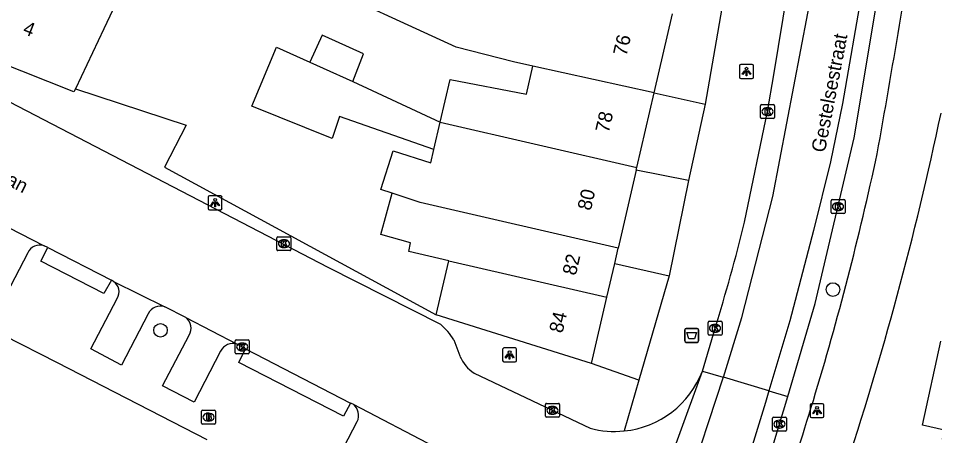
# Model space of a CAD drawing. Extents: x 160356 to 161355, y 381727 to 382845.
# Drawn here: x 160821 to 160886.7, y 382359 to 382389 of the extents above; entities that cross this region are included whole.
import ezdxf

# ---------------------------------------------------------------- set-up
doc = ezdxf.new("R2010")
doc.units = 0
for name, color, linetype in [('IMGEO_Afvalbak', 7, 'Continuous'), ('IMGEO_Boom', 7, 'Continuous'), ('IMGEO_Brandkraan', 7, 'Continuous'), ('IMGEO_Kolk', 7, 'Continuous'), ('IMGEO_Lichtpunt', 7, 'Continuous'), ('IMGEO_Openbare_ruimte_label', 7, 'Continuous'), ('IMGEO_Pand', 7, 'Continuous'), ('IMGEO_Pand_nummerreeks', 7, 'Continuous'), ('IMGEO_Rijbaan_lokaal_gesloten', 7, 'Continuous'), ('IMGEO_Rijbaan_lokaal_open', 7, 'Continuous'), ('IMGEO_Voetpad_open', 7, 'Continuous')]:
    doc.layers.add(name, color=color, linetype=linetype)

msp = doc.modelspace()

# ---------------------------------------------------------------- linework, layer by layer
at = {"layer": 'IMGEO_Afvalbak'}
for p, q in [((160868.765, 382365.833), (160868.765, 382366.633)), ((160868.765, 382366.633), (160868.765, 382365.833)), ((160868.865, 382366.733), (160869.655, 382366.733)), ((160869.655, 382366.733), (160868.865, 382366.733)), ((160869.755, 382366.633), (160869.755, 382365.833)), ((160869.755, 382365.833), (160869.755, 382366.633)), ((160869.655, 382365.733), (160868.865, 382365.733)), ((160868.865, 382365.733), (160869.655, 382365.733))]:
    msp.add_line(p, q, dxfattribs=at)
msp.add_lwpolyline([(160868.908, 382366.447), (160869.612, 382366.447), (160869.463, 382365.977), (160869.057, 382365.977), (160868.908, 382366.447)], dxfattribs=at)
for centre, start, end in [((160868.865, 382366.633), 90, 180), ((160868.865, 382366.633), 90, 180), ((160869.655, 382366.633), 0, 90), ((160869.655, 382366.633), 360, 90), ((160868.865, 382365.833), 180, 270), ((160868.865, 382365.833), 180, 270), ((160869.655, 382365.833), 270, 0), ((160869.655, 382365.833), 270, 0)]:
    msp.add_arc(centre, 0.1, start, end, dxfattribs=at)
at = {"layer": 'IMGEO_Boom'}
for centre in [(160879.401, 382369.517), (160831.172, 382366.597)]:
    msp.add_circle(centre, 0.489, dxfattribs=at)
at = {"layer": 'IMGEO_Brandkraan'}
for p, q in [((160834.118, 382359.946), (160834.118, 382360.798)), ((160834.193, 382360.872), (160835.045, 382360.872)), ((160834.606, 382360.652), (160834.631, 382360.652)), ((160835.119, 382360.798), (160835.119, 382359.946)), ((160835.045, 382359.872), (160834.193, 382359.872)), ((160834.629, 382360.092), (160834.604, 382360.092))]:
    msp.add_line(p, q, dxfattribs=at)
for points in [[(160834.118, 382359.946), (160834.118, 382360.798)], [(160834.193, 382360.872), (160835.045, 382360.872)], [(160834.466, 382360.572), (160834.466, 382360.172), (160834.679, 382360.172)], [(160834.697, 382360.572), (160834.466, 382360.572)], [(160834.645, 382360.491), (160834.591, 382360.491), (160834.591, 382360.415)], [(160834.591, 382360.415), (160834.644, 382360.415)], [(160835.119, 382360.798), (160835.119, 382359.946)], [(160835.045, 382359.872), (160834.193, 382359.872)], [(160834.653, 382360.339), (160834.591, 382360.339), (160834.591, 382360.258)], [(160834.591, 382360.258), (160834.653, 382360.258)]]:
    msp.add_lwpolyline(points, dxfattribs=at)
for centre, radius, start, end in [((160834.195, 382360.796), 0.0765, 91.55205, 178.44795), ((160834.195, 382360.796), 0.0765, 91.55205, 178.44795), ((160834.646, 382360.453), 0.0379, 267.82845, 90.93552), ((160834.701, 382360.427), 0.145, 59.4692, 91.53667), ((160834.726, 382360.474), 0.0922, 285.51372, 58.15012), ((160834.731, 382360.282), 0.105, 301.31148, 78.98903), ((160835.043, 382360.796), 0.0765, 1.55205, 88.44795), ((160835.043, 382360.796), 0.0765, 1.55205, 88.44795), ((160834.195, 382359.948), 0.0765, 181.55205, 268.44795), ((160834.195, 382359.948), 0.0765, 181.55205, 268.44795), ((160834.654, 382360.298), 0.0404, 269.87594, 90.50774), ((160834.685, 382360.423), 0.251, 268.66757, 293.53466), ((160835.043, 382359.948), 0.0765, 271.55205, 358.44795), ((160835.043, 382359.948), 0.0765, 271.55205, 358.44795)]:
    msp.add_arc(centre, radius, start, end, dxfattribs=at)
for centre, major_axis, ratio, start_param, end_param in [((160834.605, 382360.372), (-0.387, 0.002), 0.722429, 4.712389, 7.853982), ((160834.63, 382360.372), (-0.39, 0.002), 0.717154, 1.570796, 4.712389)]:
    msp.add_ellipse(centre, major_axis=major_axis, ratio=ratio, start_param=start_param, end_param=end_param, dxfattribs=at)
at = {"layer": 'IMGEO_Kolk'}
for p, q in [((160874.207, 382381.859), (160874.207, 382382.711)), ((160874.282, 382382.785), (160875.134, 382382.785)), ((160875.208, 382382.711), (160875.208, 382381.859)), ((160874.695, 382382.565), (160874.72, 382382.565)), ((160875.134, 382381.785), (160874.282, 382381.785)), ((160874.718, 382382.005), (160874.693, 382382.005)), ((160879.264, 382375.044), (160879.264, 382375.896)), ((160879.339, 382375.97), (160880.191, 382375.97)), ((160879.752, 382375.75), (160879.777, 382375.75)), ((160880.265, 382375.896), (160880.265, 382375.044)), ((160880.191, 382374.97), (160879.339, 382374.97)), ((160879.775, 382375.19), (160879.75, 382375.19)), ((160839.523, 382372.386), (160839.523, 382373.238)), ((160839.598, 382373.312), (160840.45, 382373.312)), ((160840.011, 382373.092), (160840.036, 382373.092)), ((160840.524, 382373.238), (160840.524, 382372.386)), ((160840.45, 382372.312), (160839.598, 382372.312)), ((160840.034, 382372.532), (160840.009, 382372.532)), ((160870.442, 382366.316), (160870.442, 382367.168)), ((160870.517, 382367.242), (160871.369, 382367.242)), ((160870.93, 382367.022), (160870.955, 382367.022)), ((160871.443, 382367.168), (160871.443, 382366.316)), ((160870.953, 382366.462), (160870.928, 382366.462)), ((160836.533, 382364.98), (160836.533, 382365.832)), ((160836.608, 382365.906), (160837.46, 382365.906)), ((160837.021, 382365.686), (160837.046, 382365.686)), ((160837.534, 382365.832), (160837.534, 382364.98)), ((160871.369, 382366.242), (160870.517, 382366.242)), ((160837.044, 382365.126), (160837.019, 382365.126)), ((160837.46, 382364.906), (160836.608, 382364.906)), ((160858.779, 382360.432), (160858.779, 382361.284)), ((160858.854, 382361.358), (160859.706, 382361.358)), ((160859.267, 382361.138), (160859.292, 382361.138)), ((160859.78, 382361.284), (160859.78, 382360.432)), ((160859.706, 382360.358), (160858.854, 382360.358)), ((160859.29, 382360.578), (160859.265, 382360.578)), ((160875.138, 382360.368), (160875.99, 382360.368)), ((160875.063, 382359.442), (160875.063, 382360.294)), ((160875.551, 382360.148), (160875.576, 382360.148)), ((160876.064, 382360.294), (160876.064, 382359.442)), ((160875.99, 382359.368), (160875.138, 382359.368)), ((160875.574, 382359.588), (160875.549, 382359.588))]:
    msp.add_line(p, q, dxfattribs=at)
for points in [[(160874.207, 382381.859), (160874.207, 382382.711)], [(160874.282, 382382.785), (160875.134, 382382.785)], [(160875.208, 382382.711), (160875.208, 382381.859)], [(160874.528, 382382.485), (160874.651, 382382.485), (160874.651, 382382.334), (160874.781, 382382.485), (160874.945, 382382.485), (160874.799, 382382.334), (160874.952, 382382.085), (160874.8, 382382.085), (160874.715, 382382.249), (160874.651, 382382.182), (160874.651, 382382.085), (160874.528, 382382.085), (160874.528, 382382.485)], [(160875.134, 382381.785), (160874.282, 382381.785)], [(160879.264, 382375.044), (160879.264, 382375.896)], [(160879.339, 382375.97), (160880.191, 382375.97)], [(160879.585, 382375.67), (160879.708, 382375.67), (160879.708, 382375.519), (160879.838, 382375.67), (160880.002, 382375.67), (160879.856, 382375.519), (160880.009, 382375.27), (160879.857, 382375.27), (160879.772, 382375.434), (160879.708, 382375.367), (160879.708, 382375.27), (160879.585, 382375.27), (160879.585, 382375.67)], [(160880.265, 382375.896), (160880.265, 382375.044)], [(160880.191, 382374.97), (160879.339, 382374.97)], [(160839.523, 382372.386), (160839.523, 382373.238)], [(160839.598, 382373.312), (160840.45, 382373.312)], [(160839.844, 382373.012), (160839.967, 382373.012), (160839.967, 382372.861), (160840.097, 382373.012), (160840.261, 382373.012), (160840.115, 382372.861), (160840.268, 382372.612), (160840.116, 382372.612), (160840.031, 382372.776), (160839.967, 382372.709), (160839.967, 382372.612), (160839.844, 382372.612), (160839.844, 382373.012)], [(160840.524, 382373.238), (160840.524, 382372.386)], [(160840.45, 382372.312), (160839.598, 382372.312)], [(160870.442, 382366.316), (160870.442, 382367.168)], [(160870.517, 382367.242), (160871.369, 382367.242)], [(160870.763, 382366.942), (160870.886, 382366.942), (160870.886, 382366.791), (160871.016, 382366.942), (160871.18, 382366.942), (160871.034, 382366.791), (160871.187, 382366.542), (160871.035, 382366.542), (160870.95, 382366.706), (160870.886, 382366.639), (160870.886, 382366.542), (160870.763, 382366.542), (160870.763, 382366.942)], [(160871.443, 382367.168), (160871.443, 382366.316)], [(160836.533, 382364.98), (160836.533, 382365.832)], [(160836.608, 382365.906), (160837.46, 382365.906)], [(160837.534, 382365.832), (160837.534, 382364.98)], [(160871.369, 382366.242), (160870.517, 382366.242)], [(160836.854, 382365.606), (160836.977, 382365.606), (160836.977, 382365.455), (160837.107, 382365.606), (160837.271, 382365.606), (160837.125, 382365.455), (160837.278, 382365.206), (160837.126, 382365.206), (160837.041, 382365.37), (160836.977, 382365.303), (160836.977, 382365.206), (160836.854, 382365.206), (160836.854, 382365.606)], [(160837.46, 382364.906), (160836.608, 382364.906)], [(160858.779, 382360.432), (160858.779, 382361.284)], [(160858.854, 382361.358), (160859.706, 382361.358)], [(160859.1, 382361.058), (160859.223, 382361.058), (160859.223, 382360.907), (160859.353, 382361.058), (160859.517, 382361.058), (160859.371, 382360.907), (160859.524, 382360.658), (160859.372, 382360.658), (160859.287, 382360.822), (160859.223, 382360.755), (160859.223, 382360.658), (160859.1, 382360.658), (160859.1, 382361.058)], [(160859.78, 382361.284), (160859.78, 382360.432)], [(160859.706, 382360.358), (160858.854, 382360.358)], [(160875.138, 382360.368), (160875.99, 382360.368)], [(160875.063, 382359.442), (160875.063, 382360.294)], [(160875.384, 382360.068), (160875.507, 382360.068), (160875.507, 382359.917), (160875.637, 382360.068), (160875.801, 382360.068), (160875.655, 382359.917), (160875.808, 382359.668), (160875.656, 382359.668), (160875.571, 382359.832), (160875.507, 382359.765), (160875.507, 382359.668), (160875.384, 382359.668), (160875.384, 382360.068)], [(160876.064, 382360.294), (160876.064, 382359.442)], [(160875.99, 382359.368), (160875.138, 382359.368)]]:
    msp.add_lwpolyline(points, dxfattribs=at)
for centre, start, end in [((160874.284, 382382.709), 91.55205, 178.44795), ((160874.284, 382382.709), 91.55205, 178.44795), ((160875.132, 382382.709), 1.55205, 88.44795), ((160875.132, 382382.709), 1.55205, 88.44795), ((160874.284, 382381.861), 181.55205, 268.44795), ((160874.284, 382381.861), 181.55205, 268.44795), ((160875.132, 382381.861), 271.55205, 358.44795), ((160875.132, 382381.861), 271.55205, 358.44795), ((160879.341, 382375.894), 91.55205, 178.44795), ((160879.341, 382375.894), 91.55205, 178.44795), ((160880.189, 382375.894), 1.55205, 88.44795), ((160880.189, 382375.894), 1.55205, 88.44795), ((160879.341, 382375.046), 181.55205, 268.44795), ((160879.341, 382375.046), 181.55205, 268.44795), ((160880.189, 382375.046), 271.55205, 358.44795), ((160880.189, 382375.046), 271.55205, 358.44795), ((160839.6, 382373.236), 91.55205, 178.44795), ((160839.6, 382373.236), 91.55205, 178.44795), ((160840.448, 382373.236), 1.55205, 88.44795), ((160840.448, 382373.236), 1.55205, 88.44795), ((160839.6, 382372.388), 181.55205, 268.44795), ((160839.6, 382372.388), 181.55205, 268.44795), ((160840.448, 382372.388), 271.55205, 358.44795), ((160840.448, 382372.388), 271.55205, 358.44795), ((160870.519, 382367.166), 91.55205, 178.44795), ((160870.519, 382367.166), 91.55205, 178.44795), ((160871.367, 382367.166), 1.55205, 88.44795), ((160871.367, 382367.166), 1.55205, 88.44795), ((160870.519, 382366.318), 181.55205, 268.44795), ((160870.519, 382366.318), 181.55205, 268.44795), ((160871.367, 382366.318), 271.55205, 358.44795), ((160871.367, 382366.318), 271.55205, 358.44795), ((160836.61, 382365.83), 91.55205, 178.44795), ((160836.61, 382365.83), 91.55205, 178.44795), ((160837.458, 382365.83), 1.55205, 88.44795), ((160837.458, 382365.83), 1.55205, 88.44795), ((160836.61, 382364.982), 181.55205, 268.44795), ((160836.61, 382364.982), 181.55205, 268.44795), ((160837.458, 382364.982), 271.55205, 358.44795), ((160837.458, 382364.982), 271.55205, 358.44795), ((160858.856, 382361.282), 91.55205, 178.44795), ((160858.856, 382361.282), 91.55205, 178.44795), ((160859.704, 382361.282), 1.55205, 88.44795), ((160859.704, 382361.282), 1.55205, 88.44795), ((160858.856, 382360.434), 181.55205, 268.44795), ((160858.856, 382360.434), 181.55205, 268.44795), ((160859.704, 382360.434), 271.55205, 358.44795), ((160859.704, 382360.434), 271.55205, 358.44795), ((160875.14, 382360.292), 91.55205, 178.44795), ((160875.14, 382360.292), 91.55205, 178.44795), ((160875.988, 382360.292), 1.55205, 88.44795), ((160875.988, 382360.292), 1.55205, 88.44795), ((160875.14, 382359.444), 181.55205, 268.44795), ((160875.14, 382359.444), 181.55205, 268.44795), ((160875.988, 382359.444), 271.55205, 358.44795), ((160875.988, 382359.444), 271.55205, 358.44795)]:
    msp.add_arc(centre, 0.0765, start, end, dxfattribs=at)
for centre, major_axis, ratio, start_param, end_param in [((160874.694, 382382.285), (-0.387, 0.002), 0.722429, 4.712389, 7.853982), ((160874.719, 382382.285), (-0.39, 0.002), 0.717154, 1.570796, 4.712389), ((160879.751, 382375.47), (-0.387, 0.002), 0.722429, 4.712389, 7.853982), ((160879.776, 382375.47), (-0.39, 0.002), 0.717154, 1.570796, 4.712389), ((160840.01, 382372.812), (-0.387, 0.002), 0.722429, 4.712389, 7.853982), ((160840.035, 382372.812), (-0.39, 0.002), 0.717154, 1.570796, 4.712389), ((160870.929, 382366.742), (-0.387, 0.002), 0.722429, 4.712389, 7.853982), ((160870.954, 382366.742), (-0.39, 0.002), 0.717154, 1.570796, 4.712389), ((160837.02, 382365.406), (-0.387, 0.002), 0.722429, 4.712389, 7.853982), ((160837.045, 382365.406), (-0.39, 0.002), 0.717154, 1.570796, 4.712389), ((160859.266, 382360.858), (-0.387, 0.002), 0.722429, 4.712389, 7.853982), ((160859.291, 382360.858), (-0.39, 0.002), 0.717154, 1.570796, 4.712389), ((160875.55, 382359.868), (-0.387, 0.002), 0.722429, 4.712389, 7.853982), ((160875.575, 382359.868), (-0.39, 0.002), 0.717154, 1.570796, 4.712389)]:
    msp.add_ellipse(centre, major_axis=major_axis, ratio=ratio, start_param=start_param, end_param=end_param, dxfattribs=at)
at = {"layer": 'IMGEO_Lichtpunt'}
for p, q in [((160872.705, 382385.568), (160872.705, 382384.761)), ((160872.705, 382385.568), (160872.705, 382384.761)), ((160873.607, 382385.663), (160872.799, 382385.663)), ((160873.607, 382385.663), (160872.799, 382385.663)), ((160873.701, 382384.761), (160873.701, 382385.568)), ((160873.701, 382384.761), (160873.701, 382385.568)), ((160872.799, 382384.667), (160873.607, 382384.667)), ((160872.799, 382384.667), (160873.607, 382384.667)), ((160834.586, 382376.149), (160834.586, 382375.342)), ((160834.586, 382376.149), (160834.586, 382375.342)), ((160835.488, 382376.244), (160834.68, 382376.244)), ((160835.488, 382376.244), (160834.68, 382376.244)), ((160835.582, 382375.342), (160835.582, 382376.149)), ((160835.582, 382375.342), (160835.582, 382376.149)), ((160834.68, 382375.248), (160835.488, 382375.248)), ((160834.68, 382375.248), (160835.488, 382375.248)), ((160855.711, 382365.236), (160855.711, 382364.429)), ((160855.711, 382365.236), (160855.711, 382364.429)), ((160856.613, 382365.331), (160855.805, 382365.331)), ((160856.613, 382365.331), (160855.805, 382365.331)), ((160856.707, 382364.429), (160856.707, 382365.236)), ((160856.707, 382364.429), (160856.707, 382365.236)), ((160855.805, 382364.335), (160856.613, 382364.335)), ((160855.805, 382364.335), (160856.613, 382364.335)), ((160877.758, 382361.237), (160877.758, 382360.43)), ((160877.758, 382361.237), (160877.758, 382360.43)), ((160878.66, 382361.332), (160877.852, 382361.332)), ((160878.66, 382361.332), (160877.852, 382361.332)), ((160878.754, 382360.43), (160878.754, 382361.237)), ((160878.754, 382360.43), (160878.754, 382361.237)), ((160877.852, 382360.336), (160878.66, 382360.336)), ((160877.852, 382360.336), (160878.66, 382360.336))]:
    msp.add_line(p, q, dxfattribs=at)
for points in [[(160873.079, 382385.232), (160873.118, 382385.204), (160872.93, 382384.942), (160872.892, 382384.969), (160873.079, 382385.232)], [(160873.181, 382385.184), (160873.228, 382385.184), (160873.228, 382384.862), (160873.181, 382384.862), (160873.181, 382385.184)], [(160873.291, 382385.204), (160873.329, 382385.231), (160873.516, 382384.969), (160873.477, 382384.941), (160873.291, 382385.204)], [(160834.96, 382375.813), (160834.999, 382375.785), (160834.811, 382375.523), (160834.773, 382375.55), (160834.96, 382375.813)], [(160835.062, 382375.765), (160835.109, 382375.765), (160835.109, 382375.443), (160835.062, 382375.443), (160835.062, 382375.765)], [(160835.172, 382375.785), (160835.21, 382375.812), (160835.397, 382375.55), (160835.358, 382375.522), (160835.172, 382375.785)], [(160856.085, 382364.9), (160856.124, 382364.872), (160855.936, 382364.61), (160855.898, 382364.637), (160856.085, 382364.9)], [(160856.187, 382364.852), (160856.234, 382364.852), (160856.234, 382364.53), (160856.187, 382364.53), (160856.187, 382364.852)], [(160856.297, 382364.872), (160856.335, 382364.899), (160856.522, 382364.637), (160856.483, 382364.609), (160856.297, 382364.872)], [(160878.132, 382360.901), (160878.171, 382360.873), (160877.983, 382360.611), (160877.945, 382360.638), (160878.132, 382360.901)], [(160878.234, 382360.853), (160878.281, 382360.853), (160878.281, 382360.531), (160878.234, 382360.531), (160878.234, 382360.853)], [(160878.344, 382360.873), (160878.382, 382360.9), (160878.569, 382360.638), (160878.53, 382360.61), (160878.344, 382360.873)]]:
    msp.add_lwpolyline(points, dxfattribs=at)
for centre in [(160873.204, 382385.366), (160835.085, 382375.947), (160856.21, 382365.034), (160878.257, 382361.035)]:
    msp.add_circle(centre, 0.0994, dxfattribs=at)
for centre, start, end in [((160872.799, 382385.568), 90, 180), ((160872.799, 382385.568), 90, 180), ((160873.607, 382385.568), 0, 90), ((160873.607, 382385.568), 0, 90), ((160872.799, 382384.761), 180, 270), ((160872.799, 382384.761), 180, 270), ((160873.607, 382384.761), 270, 0), ((160873.607, 382384.761), 270, 360), ((160834.68, 382376.149), 90, 180), ((160834.68, 382376.149), 90, 180), ((160835.488, 382376.149), 0, 90), ((160835.488, 382376.149), 0, 90), ((160834.68, 382375.342), 180, 270), ((160834.68, 382375.342), 180, 270), ((160835.488, 382375.342), 270, 0), ((160835.488, 382375.342), 270, 360), ((160855.805, 382365.236), 90, 180), ((160855.805, 382365.236), 90, 180), ((160856.613, 382365.236), 0, 90), ((160856.613, 382365.236), 0, 90), ((160855.805, 382364.429), 180, 270), ((160855.805, 382364.429), 180, 270), ((160856.613, 382364.429), 270, 0), ((160856.613, 382364.429), 270, 360), ((160877.852, 382361.237), 90, 180), ((160877.852, 382361.237), 90, 180), ((160878.66, 382361.237), 0, 90), ((160878.66, 382361.237), 0, 90), ((160877.852, 382360.43), 180, 270), ((160877.852, 382360.43), 180, 270), ((160878.66, 382360.43), 270, 0), ((160878.66, 382360.43), 270, 360)]:
    msp.add_arc(centre, 0.0946, start, end, dxfattribs=at)
at = {"layer": 'IMGEO_Pand'}
for points in [[(160831.107, 382396.697), (160827.103, 382388.219), (160825.072, 382383.925)], [(160857.877, 382385.543), (160856.493, 382385.863), (160852.386, 382386.901), (160831.107, 382396.697)], [(160866.575, 382383.629), (160867.882, 382389.295)], [(160825.072, 382383.925), (160824.965, 382383.698), (160813.753, 382388.163)], [(160844.971, 382384.449), (160845.723, 382386.429), (160843.712, 382387.334), (160842.759, 382387.763), (160841.886, 382385.825)], [(160850.785, 382379.574), (160844.015, 382381.932), (160843.474, 382380.36), (160837.725, 382382.668), (160839.482, 382386.896), (160841.886, 382385.825)], [(160841.886, 382385.825), (160842.841, 382385.399), (160844.971, 382384.449)], [(160851.234, 382381.521), (160851.944, 382384.597), (160857.414, 382383.533), (160857.877, 382385.543)], [(160866.575, 382383.629), (160857.877, 382385.543)], [(160844.971, 382384.449), (160851.234, 382381.521)], [(160865.338, 382378.268), (160866.575, 382383.629)], [(160850.785, 382379.574), (160851.234, 382381.521)], [(160851.234, 382381.521), (160865.338, 382378.268)], [(160847.782, 382376.428), (160846.985, 382376.691), (160847.862, 382379.472), (160850.565, 382378.619), (160850.785, 382379.574)], [(160865.296, 382378.087), (160865.338, 382378.268)], [(160865.296, 382378.087), (160864.004, 382372.487)], [(160851.847, 382371.587), (160848.973, 382372.251), (160849.096, 382372.879), (160846.971, 382373.46), (160847.782, 382376.428)], [(160864.004, 382372.487), (160849.784, 382375.768), (160847.782, 382376.428)], [(160863.754, 382371.402), (160864.004, 382372.487)], [(160850.954, 382367.718), (160851.847, 382371.587)], [(160851.847, 382371.587), (160863.193, 382368.969)], [(160863.193, 382368.969), (160863.754, 382371.402)], [(160862.094, 382364.207), (160863.193, 382368.969)], [(160862.094, 382364.207), (160850.954, 382367.718)], [(160891.981, 382356.1), (160887.245, 382358.783), (160887.389, 382359.441), (160885.816, 382359.785), (160887.135, 382365.811)]]:
    msp.add_lwpolyline(points, dxfattribs=at)
at = {"layer": 'IMGEO_Rijbaan_lokaal_gesloten'}
for points in [[(160908.748, 382586.303), (160907.994, 382582.53), (160905.633, 382566.169), (160902.092, 382536.989), (160901.158, 382529.153), (160899.617, 382517.022), (160897.813, 382502.989), (160895.895, 382489.251), (160892.108, 382463.874), (160890.141, 382451.415), (160889.059, 382444.497), (160885.584, 382420.595), (160883.453, 382405.054), (160882.6, 382398.989), (160881.485, 382391.022), (160880.076, 382382.874), (160879.223, 382378.677), (160878.01, 382373.759), (160876.305, 382367.268), (160874.812, 382362.252)], [(160871.549, 382363.225), (160872.864, 382367.516), (160875.093, 382376.203), (160878.093, 382391.995), (160879.468, 382401.203), (160881.177, 382413.62), (160883.781, 382431.953), (160885.906, 382445.891), (160887.065, 382452.22)], [(160876.154, 382361.855), (160878.135, 382368.511), (160880.919, 382380.402), (160883.026, 382393.026), (160884.389, 382400.707)], [(160873.06, 382374.355), (160874.712, 382382.293), (160875.148, 382384.925), (160876.163, 382391.049)], [(160870.039, 382363.675), (160870.943, 382366.742)], [(160863.441, 382345.553), (160870.039, 382363.675)], [(160870.039, 382363.675), (160871.535, 382363.229)], [(160871.535, 382363.229), (160868.864, 382355.162), (160862.656, 382339.12), (160850.947, 382313.328), (160845.281, 382301.287), (160837.239, 382284.953), (160826.989, 382265.037), (160812.989, 382240.37), (160784.239, 382192.537), (160777.906, 382181.828), (160776.425, 382182.776)], [(160871.535, 382363.229), (160871.549, 382363.225)], [(160874.812, 382362.252), (160871.549, 382363.225)], [(160874.812, 382362.252), (160874.567, 382361.431), (160873.42, 382357.694), (160870.928, 382350.579), (160869.059, 382345.759), (160864.338, 382334.874), (160859.092, 382322.809), (160853.059, 382309.759), (160846.567, 382296.087), (160839.879, 382282.612), (160835.649, 382274.12), (160830.666, 382264.645), (160824.699, 382254.022), (160816.567, 382239.989), (160805.748, 382221.628), (160792.985, 382200.423), (160781.379, 382180.62), (160782.592, 382179.909)], [(160869.629, 382343.884), (160875.162, 382358.523), (160876.154, 382361.855)], [(160874.812, 382362.252), (160876.154, 382361.855)]]:
    msp.add_lwpolyline(points, dxfattribs=at)
msp.add_arc((160745.758, 382405.654), 131.094, 342.73292, 346.18703, dxfattribs=at)
at = {"layer": 'IMGEO_Rijbaan_lokaal_open'}
for points in [[(160816.589, 382384.923), (160843.171, 382371.121), (160851.259, 382367.027)], [(160816.846, 382375.72), (160822.824, 382372.668)], [(160823.097, 382372.543), (160822.824, 382372.668)], [(160823.097, 382372.543), (160827.651, 382370.194)], [(160827.802, 382370.103), (160827.651, 382370.194)], [(160827.802, 382370.103), (160831.471, 382368.287)], [(160832.99, 382367.513), (160831.471, 382368.287)], [(160832.99, 382367.513), (160836.667, 382365.599)], [(160852.2, 382365.908), (160852.638, 382364.755)], [(160837.274, 382365.279), (160836.667, 382365.599)], [(160837.274, 382365.279), (160844.809, 382361.38)], [(160853.674, 382363.517), (160861.976, 382359.579)], [(160844.984, 382361.288), (160844.809, 382361.38)], [(160844.984, 382361.288), (160850.841, 382358.243)]]:
    msp.add_lwpolyline(points, dxfattribs=at)
for centre, radius, start, end in [((160848.15, 382363.457), 4.734, 31.17815, 48.94478), ((160855.168, 382365.819), 2.744, 202.81949, 237.02796), ((160863.744, 382366.081), 6.739, 275.85937, 339.08398), ((160863.748, 382366.095), 6.753, 254.78532, 275.81097)]:
    msp.add_arc(centre, radius, start, end, dxfattribs=at)
at = {"layer": 'IMGEO_Voetpad_open'}
for points in [[(160875.211, 382411.49), (160870.226, 382382.815)], [(160825.072, 382383.925), (160833.009, 382381.315), (160831.47, 382378.308), (160850.954, 382367.718)], [(160866.575, 382383.629), (160870.226, 382382.815)], [(160870.226, 382382.815), (160869.032, 382377.343)], [(160869.032, 382377.343), (160865.296, 382378.087)], [(160869.032, 382377.343), (160867.643, 382370.512)], [(160821.645, 382372.152), (160819.791, 382368.579), (160815.319, 382370.897), (160817.197, 382374.45)], [(160827.651, 382370.194), (160827.102, 382369.237), (160822.594, 382371.549), (160823.097, 382372.543)], [(160863.754, 382371.402), (160867.643, 382370.512)], [(160867.643, 382370.512), (160865.485, 382363.027)], [(160830.288, 382367.791), (160828.371, 382364.109), (160826.17, 382365.274), (160828.063, 382368.887)], [(160834.522, 382358.737), (160823.776, 382364.261), (160819.927, 382366.214)], [(160835.479, 382365.098), (160833.575, 382361.452), (160831.322, 382362.612), (160833.235, 382366.249)], [(160844.809, 382361.38), (160844.302, 382360.434), (160836.781, 382364.299), (160837.274, 382365.279)], [(160865.485, 382363.027), (160862.094, 382364.207)], [(160865.485, 382363.027), (160864.432, 382359.377)], [(160849.705, 382357.711), (160847.845, 382354.053), (160843.373, 382356.382), (160845.285, 382360.045)]]:
    msp.add_lwpolyline(points, dxfattribs=at)
for centre, radius, start, end in [((160242.151, 382494.956), 650.786, 349.758294, 351.407572), ((160651.883, 382431.729), 240.429, 341.69717, 348.10664), ((160671.509, 382424.446), 215.844, 343.0652, 347.91225), ((160822.522, 382371.754), 0.963, 71.71137, 155.56268), ((160827.303, 382369.36), 0.895, 328.12784, 56.10028), ((160831.17, 382367.346), 0.988, 72.27782, 153.21617), ((160832.366, 382366.736), 0.997, 330.73042, 51.20872), ((160836.359, 382364.671), 0.978, 71.64245, 154.08952), ((160844.369, 382360.481), 1.015, 334.54054, 52.68443), ((160678.047, 382422.091), 208.904, 338.61374, 343.16083)]:
    msp.add_arc(centre, radius, start, end, dxfattribs=at)

# ---------------------------------------------------------------- texts
at = {"layer": 'IMGEO_Openbare_ruimte_label'}
for s, rotation, p in [('Gestelsestraat', 79.10582, (160878.818, 382379.3)), ('Jan van Boendalelaan', 332.2815, (160809.617, 382382.563))]:
    msp.add_text(s, height=1, rotation=rotation, dxfattribs=at).set_placement(p)
at = {"layer": 'IMGEO_Pand_nummerreeks'}
for s, rotation, p in [('4', 338.2849, (160821.232, 382387.897)), ('76', 77.00794, (160864.587, 382386.223)), ('78', 77.00794, (160863.316, 382380.713)), ('80', 77.00794, (160862.031, 382375.141)), ('82', 77.00794, (160860.957, 382370.486)), ('84', 77.00794, (160860.002, 382366.349))]:
    msp.add_text(s, height=1, rotation=rotation, dxfattribs=at).set_placement(p)

doc.saveas('drawing.dxf')
